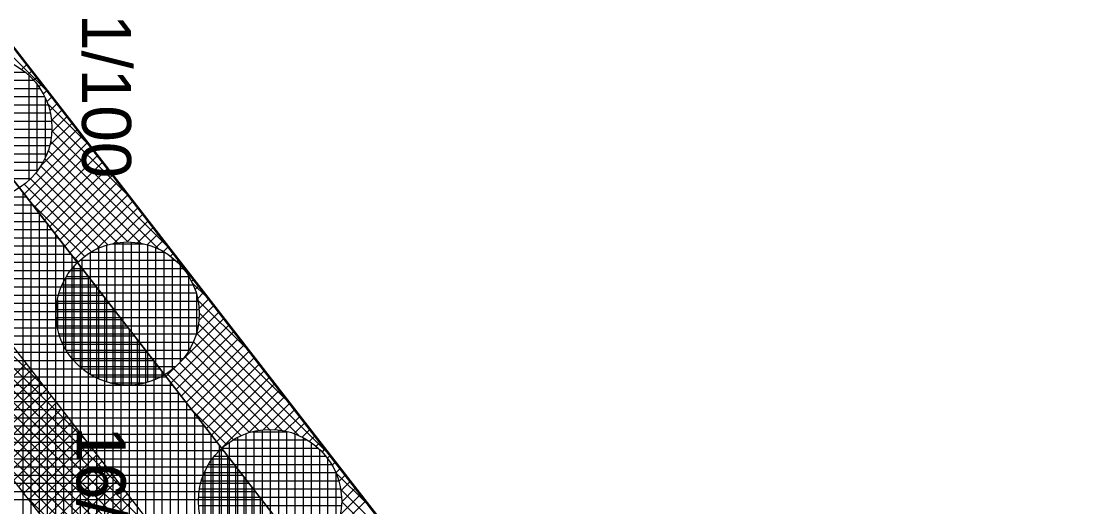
# Model space of a CAD drawing. Extents: x -565346 to -564154, y -1097386 to -1095620.
# Drawn here: x -564225.37 to -564199.2, y -1096192.68 to -1096180.82 of the extents above; entities that cross this region are included whole.
import ezdxf

# ---------------------------------------------------------------- set-up
doc = ezdxf.new("R2010")
doc.units = 0
for name, color, linetype in [('Vrstva 13', 7, 'Continuous'), ('Vrstva 40', 7, 'Continuous'), ('Vrstva 41', 7, 'Continuous'), ('Vrstva 42', 7, 'Continuous'), ('Vrstva 43', 7, 'Continuous'), ('Vrstva 44', 7, 'Continuous')]:
    doc.layers.add(name, color=color, linetype=linetype)

msp = doc.modelspace()

# ---------------------------------------------------------------- linework, layer by layer
at = {"layer": 'Vrstva 13'}
msp.add_line((-564239.15, -1096163.95), (-564208.11, -1096203.92), dxfattribs=at)
at = {"layer": 'Vrstva 41'}
msp.add_lwpolyline([(-564317.9, -1095918.68), (-564319.837, -1095918.359), (-564322.792, -1095953.471), (-564316.779, -1095990.732), (-564317.708, -1096006.365), (-564312.296, -1096047.478), (-564277.924, -1096113.563), (-564240.773, -1096165.119), (-564207.452, -1096208.029), (-564205.9, -1096206.84), (-564239.15, -1096163.95), (-564276.21, -1096112.52), (-564310.36, -1096046.86), (-564315.7, -1096006.29), (-564314.77, -1095990.63), (-564320.6, -1095954.5), (-564320.51, -1095950.21)], close=True, dxfattribs=at)
at = {"layer": 'Vrstva 42'}
for p, q in [((-564236.113, -1096178.46), (-564224.768, -1096189.805)), ((-564228.05, -1096179.226), (-564224.744, -1096182.532)), ((-564235.13, -1096179.726), (-564223.785, -1096191.071)), ((-564234.147, -1096180.992), (-564222.803, -1096192.336)), ((-564225.249, -1096181.881), (-564225.364, -1096181.996)), ((-564225.126, -1096182.04), (-564225.206, -1096182.121)), ((-564233.164, -1096182.258), (-564221.82, -1096193.602)), ((-564225.002, -1096182.2), (-564225.066, -1096182.263)), ((-564224.879, -1096182.359), (-564224.941, -1096182.421)), ((-564224.755, -1096182.518), (-564224.834, -1096182.597)), ((-564224.632, -1096182.678), (-564224.745, -1096182.791)), ((-564224.731, -1096182.829), (-564223.769, -1096183.791)), ((-564224.508, -1096182.837), (-564224.677, -1096183.006)), ((-564224.385, -1096182.996), (-564224.634, -1096183.245)), ((-564224.138, -1096183.315), (-564224.681, -1096183.859)), ((-564224.64, -1096183.202), (-564222.793, -1096185.049)), ((-564224.261, -1096183.156), (-564224.629, -1096183.524)), ((-564232.181, -1096183.524), (-564220.838, -1096194.867)), ((-564224.014, -1096183.474), (-564224.894, -1096184.354)), ((-564224.628, -1096183.497), (-564221.817, -1096186.308)), ((-564223.891, -1096183.634), (-564225.301, -1096185.044)), ((-564223.767, -1096183.793), (-564225.177, -1096185.203)), ((-564224.656, -1096183.752), (-564222.023, -1096186.385)), ((-564223.643, -1096183.952), (-564225.053, -1096185.362)), ((-564223.52, -1096184.112), (-564224.93, -1096185.521)), ((-564224.714, -1096183.976), (-564222.444, -1096186.247)), ((-564224.897, -1096184.359), (-564223.022, -1096186.234)), ((-564223.396, -1096184.271), (-564224.806, -1096185.681)), ((-564224.796, -1096184.178), (-564222.759, -1096186.215)), ((-564225.016, -1096184.524), (-564223.255, -1096186.284)), ((-564223.273, -1096184.43), (-564224.683, -1096185.84)), ((-564223.149, -1096184.59), (-564224.559, -1096185.999)), ((-564231.198, -1096184.79), (-564219.855, -1096196.132)), ((-564225.301, -1096184.804), (-564223.654, -1096186.451)), ((-564225.151, -1096184.672), (-564223.465, -1096186.357)), ((-564223.026, -1096184.749), (-564224.435, -1096186.158)), ((-564222.902, -1096184.908), (-564224.312, -1096186.318)), ((-564222.779, -1096185.068), (-564224.188, -1096186.477)), ((-564225.15, -1096185.238), (-564223.823, -1096186.565)), ((-564222.655, -1096185.227), (-564224.064, -1096186.636)), ((-564222.532, -1096185.386), (-564223.536, -1096186.391)), ((-564222.408, -1096185.546), (-564223.111, -1096186.248)), ((-564222.285, -1096185.705), (-564222.795, -1096186.215)), ((-564222.161, -1096185.864), (-564222.53, -1096186.233)), ((-564230.215, -1096186.055), (-564218.872, -1096197.398)), ((-564222.038, -1096186.023), (-564222.297, -1096186.283)), ((-564221.914, -1096186.183), (-564222.087, -1096186.356)), ((-564221.791, -1096186.342), (-564221.898, -1096186.449)), ((-564224.167, -1096186.503), (-564223.976, -1096186.695)), ((-564221.667, -1096186.501), (-564221.728, -1096186.562)), ((-564221.544, -1096186.661), (-564221.575, -1096186.692)), ((-564221.42, -1096186.82), (-564221.438, -1096186.838)), ((-564221.297, -1096186.979), (-564221.316, -1096186.999)), ((-564221.173, -1096187.139), (-564221.213, -1096187.178)), ((-564221.195, -1096187.213), (-564220.842, -1096187.566)), ((-564229.232, -1096187.321), (-564217.89, -1096198.663)), ((-564221.05, -1096187.298), (-564221.128, -1096187.376)), ((-564220.926, -1096187.457), (-564221.063, -1096187.595)), ((-564221.057, -1096187.634), (-564219.866, -1096188.824)), ((-564220.679, -1096187.776), (-564221.033, -1096188.13)), ((-564220.803, -1096187.617), (-564221.031, -1096187.845)), ((-564220.556, -1096187.935), (-564221.104, -1096188.484)), ((-564221.025, -1096187.949), (-564218.891, -1096190.083)), ((-564220.432, -1096188.095), (-564221.839, -1096189.502)), ((-564220.309, -1096188.254), (-564221.715, -1096189.661)), ((-564221.044, -1096188.212), (-564217.915, -1096191.341)), ((-564228.248, -1096188.587), (-564216.907, -1096199.929)), ((-564220.185, -1096188.413), (-564221.592, -1096189.82)), ((-564220.062, -1096188.573), (-564221.468, -1096189.979)), ((-564221.094, -1096188.445), (-564218.602, -1096190.937)), ((-564219.938, -1096188.732), (-564221.345, -1096190.139)), ((-564221.261, -1096188.844), (-564219.31, -1096190.795)), ((-564221.167, -1096188.655), (-564219.001, -1096190.821)), ((-564221.375, -1096189.013), (-564219.57, -1096190.818)), ((-564219.814, -1096188.891), (-564221.221, -1096190.298)), ((-564219.691, -1096189.051), (-564221.097, -1096190.457)), ((-564225.253, -1096189.18), (-564226.68, -1096190.607)), ((-564225.129, -1096189.34), (-564226.556, -1096190.767)), ((-564221.651, -1096189.303), (-564220.008, -1096190.946)), ((-564221.505, -1096189.166), (-564219.8, -1096190.871)), ((-564219.567, -1096189.21), (-564220.974, -1096190.616)), ((-564219.444, -1096189.369), (-564220.85, -1096190.775)), ((-564225.006, -1096189.499), (-564226.433, -1096190.926)), ((-564221.813, -1096189.424), (-564220.193, -1096191.044)), ((-564219.32, -1096189.529), (-564220.726, -1096190.935)), ((-564227.265, -1096189.853), (-564215.925, -1096201.194)), ((-564224.882, -1096189.658), (-564226.309, -1096191.085)), ((-564224.758, -1096189.817), (-564226.185, -1096191.244)), ((-564219.197, -1096189.688), (-564220.603, -1096191.094)), ((-564219.073, -1096189.847), (-564220.479, -1096191.253)), ((-564224.635, -1096189.977), (-564226.062, -1096191.403)), ((-564224.511, -1096190.136), (-564225.938, -1096191.563)), ((-564218.95, -1096190.007), (-564219.819, -1096190.876)), ((-564224.388, -1096190.295), (-564225.814, -1096191.722)), ((-564221.219, -1096190.3), (-564220.361, -1096191.159)), ((-564218.826, -1096190.166), (-564219.464, -1096190.803)), ((-564218.703, -1096190.325), (-564219.178, -1096190.8)), ((-564224.264, -1096190.454), (-564225.691, -1096191.881)), ((-564224.14, -1096190.613), (-564225.567, -1096192.04)), ((-564218.579, -1096190.485), (-564218.927, -1096190.833)), ((-564218.456, -1096190.644), (-564218.709, -1096190.897)), ((-564224.017, -1096190.773), (-564225.443, -1096192.199)), ((-564223.893, -1096190.932), (-564225.32, -1096192.359)), ((-564218.332, -1096190.803), (-564218.51, -1096190.981)), ((-564226.282, -1096191.119), (-564214.942, -1096202.459)), ((-564223.769, -1096191.091), (-564225.196, -1096192.518)), ((-564218.209, -1096190.963), (-564218.331, -1096191.085)), ((-564218.085, -1096191.122), (-564218.169, -1096191.206)), ((-564223.646, -1096191.25), (-564225.073, -1096192.677)), ((-564223.522, -1096191.409), (-564224.949, -1096192.836)), ((-564217.962, -1096191.281), (-564218.024, -1096191.343)), ((-564217.838, -1096191.441), (-564217.894, -1096191.496)), ((-564223.399, -1096191.569), (-564224.825, -1096192.995)), ((-564223.275, -1096191.728), (-564224.702, -1096193.155)), ((-564217.715, -1096191.6), (-564217.78, -1096191.665)), ((-564223.151, -1096191.887), (-564224.578, -1096193.314)), ((-564217.687, -1096191.852), (-564216.94, -1096192.6)), ((-564217.591, -1096191.759), (-564217.686, -1096191.855)), ((-564217.468, -1096191.919), (-564217.613, -1096192.064)), ((-564223.028, -1096192.046), (-564224.454, -1096193.473)), ((-564222.904, -1096192.206), (-564224.331, -1096193.632)), ((-564217.571, -1096192.251), (-564215.964, -1096193.858)), ((-564217.344, -1096192.078), (-564217.564, -1096192.298)), ((-564217.221, -1096192.237), (-564217.545, -1096192.562)), ((-564225.299, -1096192.385), (-564213.96, -1096203.725)), ((-564222.78, -1096192.365), (-564224.207, -1096193.791)), ((-564217.097, -1096192.397), (-564217.577, -1096192.877)), ((-564222.657, -1096192.524), (-564224.083, -1096193.951)), ((-564216.974, -1096192.556), (-564217.717, -1096193.299)), ((-564217.545, -1096192.56), (-564214.988, -1096195.117))]:
    msp.add_line(p, q, dxfattribs=at)
msp.add_lwpolyline([(-564322.318, -1095918.024), (-564324.311, -1095917.856), (-564327.322, -1095953.642), (-564321.3, -1095990.958), (-564322.226, -1096006.529), (-564316.652, -1096048.867), (-564298.213, -1096083.6), (-564281.777, -1096115.914), (-564244.285, -1096167.937), (-564211.109, -1096210.658), (-564209.483, -1096209.49), (-564242.801, -1096166.581), (-564280.063, -1096114.871), (-564296.384, -1096082.78), (-564314.716, -1096048.249), (-564320.218, -1096006.455), (-564319.291, -1095990.856), (-564325.309, -1095953.567)], close=True, dxfattribs=at)
at = {"layer": 'Vrstva 43'}
for p, q in [((-564234.114, -1096185.11), (-564225.249, -1096185.11)), ((-564225.33, -1096196.421), (-564225.33, -1096185.006)), ((-564233.959, -1096185.31), (-564225.094, -1096185.31)), ((-564225.13, -1096196.679), (-564225.13, -1096185.264)), ((-564233.803, -1096185.51), (-564224.939, -1096185.51)), ((-564233.648, -1096185.71), (-564224.783, -1096185.71)), ((-564224.93, -1096196.937), (-564224.93, -1096185.521)), ((-564233.493, -1096185.91), (-564224.628, -1096185.91)), ((-564224.73, -1096197.194), (-564224.73, -1096185.779)), ((-564233.337, -1096186.11), (-564224.473, -1096186.11)), ((-564224.53, -1096197.452), (-564224.53, -1096186.036)), ((-564233.182, -1096186.31), (-564224.318, -1096186.31)), ((-564224.33, -1096197.709), (-564224.33, -1096186.294)), ((-564233.027, -1096186.51), (-564224.162, -1096186.51)), ((-564232.872, -1096186.71), (-564224.007, -1096186.71)), ((-564224.13, -1096197.967), (-564224.13, -1096186.551)), ((-564232.716, -1096186.91), (-564223.852, -1096186.91)), ((-564223.93, -1096198.224), (-564223.93, -1096186.809)), ((-564232.561, -1096187.11), (-564223.696, -1096187.11)), ((-564223.73, -1096198.482), (-564223.73, -1096187.067)), ((-564232.406, -1096187.31), (-564223.541, -1096187.31)), ((-564232.25, -1096187.51), (-564223.386, -1096187.51)), ((-564223.53, -1096198.739), (-564223.53, -1096187.324)), ((-564232.095, -1096187.71), (-564223.23, -1096187.71)), ((-564223.33, -1096198.997), (-564223.33, -1096187.582)), ((-564231.94, -1096187.91), (-564223.075, -1096187.91)), ((-564223.13, -1096199.255), (-564223.13, -1096187.839)), ((-564231.784, -1096188.11), (-564222.92, -1096188.11)), ((-564231.629, -1096188.31), (-564222.764, -1096188.31)), ((-564222.93, -1096199.512), (-564222.93, -1096188.097)), ((-564231.474, -1096188.51), (-564222.609, -1096188.51)), ((-564222.73, -1096199.77), (-564222.73, -1096188.354)), ((-564231.318, -1096188.71), (-564222.454, -1096188.71)), ((-564222.53, -1096200.027), (-564222.53, -1096188.612)), ((-564231.163, -1096188.91), (-564222.299, -1096188.91)), ((-564231.008, -1096189.11), (-564222.143, -1096189.11)), ((-564222.33, -1096200.285), (-564222.33, -1096188.869)), ((-564230.852, -1096189.31), (-564221.988, -1096189.31)), ((-564222.13, -1096200.542), (-564222.13, -1096189.127)), ((-564230.697, -1096189.51), (-564221.833, -1096189.51)), ((-564221.93, -1096200.8), (-564221.93, -1096189.385)), ((-564230.542, -1096189.71), (-564221.677, -1096189.71)), ((-564221.73, -1096201.057), (-564221.73, -1096189.642)), ((-564221.53, -1096201.315), (-564221.53, -1096189.9)), ((-564230.387, -1096189.91), (-564221.522, -1096189.91)), ((-564230.231, -1096190.11), (-564221.367, -1096190.11)), ((-564221.33, -1096201.572), (-564221.33, -1096190.157)), ((-564230.076, -1096190.31), (-564221.211, -1096190.31)), ((-564221.13, -1096201.83), (-564221.13, -1096190.415)), ((-564229.921, -1096190.51), (-564221.056, -1096190.51)), ((-564220.93, -1096202.088), (-564220.93, -1096190.672)), ((-564229.765, -1096190.71), (-564220.901, -1096190.71)), ((-564229.61, -1096190.91), (-564220.745, -1096190.91)), ((-564220.73, -1096202.345), (-564220.73, -1096190.93)), ((-564229.455, -1096191.11), (-564220.59, -1096191.11)), ((-564220.53, -1096202.603), (-564220.53, -1096191.187)), ((-564229.299, -1096191.31), (-564220.435, -1096191.31)), ((-564220.33, -1096202.86), (-564220.33, -1096191.445)), ((-564229.144, -1096191.51), (-564220.28, -1096191.51)), ((-564228.989, -1096191.71), (-564220.124, -1096191.71)), ((-564220.13, -1096203.118), (-564220.13, -1096191.703)), ((-564228.833, -1096191.91), (-564219.969, -1096191.91)), ((-564219.93, -1096203.375), (-564219.93, -1096191.96)), ((-564228.678, -1096192.11), (-564219.814, -1096192.11)), ((-564219.73, -1096203.633), (-564219.73, -1096192.218)), ((-564228.523, -1096192.31), (-564219.658, -1096192.31)), ((-564228.367, -1096192.51), (-564219.503, -1096192.51)), ((-564219.53, -1096203.89), (-564219.53, -1096192.475))]:
    msp.add_line(p, q, dxfattribs=at)
msp.add_lwpolyline([(-564173.087, -1096301.985), (-564179.49, -1096264.63), (-564192.762, -1096228.697), (-564195.888, -1096224.348), (-564194.264, -1096223.181), (-564206.02, -1096206.88), (-564207.452, -1096208.029), (-564240.773, -1096165.119), (-564277.924, -1096113.563), (-564312.296, -1096047.478), (-564317.708, -1096006.365)], dxfattribs=at)
at = {"layer": 'Vrstva 44'}
for p, q in [((-564227.68, -1096182.26), (-564225.072, -1096182.26)), ((-564227.468, -1096182.06), (-564225.281, -1096182.06)), ((-564225.19, -1096182.14), (-564225.19, -1096184.712)), ((-564227.833, -1096182.46), (-564224.917, -1096182.46)), ((-564224.99, -1096182.359), (-564224.99, -1096184.493)), ((-564227.948, -1096182.66), (-564224.804, -1096182.66)), ((-564224.79, -1096182.688), (-564224.79, -1096184.164)), ((-564228.085, -1096183.06), (-564224.664, -1096183.06)), ((-564228.03, -1096182.86), (-564224.72, -1096182.86)), ((-564228.115, -1096183.26), (-564224.635, -1096183.26)), ((-564228.124, -1096183.46), (-564224.628, -1096183.46)), ((-564228.109, -1096183.66), (-564224.643, -1096183.66)), ((-564228.069, -1096183.86), (-564224.681, -1096183.86)), ((-564228.004, -1096184.06), (-564224.746, -1096184.06)), ((-564227.912, -1096184.26), (-564224.839, -1096184.26)), ((-564227.785, -1096184.46), (-564224.965, -1096184.46)), ((-564227.613, -1096184.66), (-564225.138, -1096184.66)), ((-564222.89, -1096186.219), (-564222.89, -1096189.708)), ((-564222.69, -1096186.218), (-564222.69, -1096189.711)), ((-564223.69, -1096186.474), (-564223.69, -1096189.454)), ((-564223.666, -1096186.46), (-564221.884, -1096186.46)), ((-564223.49, -1096186.369), (-564223.49, -1096189.559)), ((-564223.29, -1096186.294), (-564223.29, -1096189.636)), ((-564223.163, -1096186.26), (-564222.383, -1096186.26)), ((-564223.09, -1096186.243), (-564223.09, -1096189.684)), ((-564222.49, -1096186.239), (-564222.49, -1096189.691)), ((-564222.29, -1096186.284), (-564222.29, -1096189.644)), ((-564222.09, -1096186.354), (-564222.09, -1096189.573)), ((-564221.89, -1096186.456), (-564221.89, -1096189.473)), ((-564223.939, -1096186.66), (-564221.61, -1096186.66)), ((-564223.89, -1096186.618), (-564223.89, -1096189.311)), ((-564221.69, -1096186.592), (-564221.69, -1096189.336)), ((-564224.129, -1096186.86), (-564221.418, -1096186.86)), ((-564224.09, -1096186.811), (-564224.09, -1096189.117)), ((-564221.49, -1096186.778), (-564221.49, -1096189.152)), ((-564224.375, -1096187.26), (-564221.173, -1096187.26)), ((-564224.29, -1096187.091), (-564224.29, -1096188.838)), ((-564224.272, -1096187.06), (-564221.278, -1096187.06)), ((-564221.29, -1096187.041), (-564221.29, -1096188.89)), ((-564224.448, -1096187.46), (-564221.1, -1096187.46)), ((-564221.09, -1096187.497), (-564221.09, -1096188.436)), ((-564224.496, -1096187.66), (-564221.053, -1096187.66)), ((-564224.49, -1096187.629), (-564224.49, -1096188.299)), ((-564224.521, -1096187.86), (-564221.029, -1096187.86)), ((-564224.521, -1096188.06), (-564221.028, -1096188.06)), ((-564224.497, -1096188.26), (-564221.05, -1096188.26)), ((-564224.451, -1096188.46), (-564221.098, -1096188.46)), ((-564224.379, -1096188.66), (-564221.171, -1096188.66)), ((-564224.276, -1096188.86), (-564221.272, -1096188.86)), ((-564224.136, -1096189.06), (-564221.412, -1096189.06)), ((-564223.948, -1096189.26), (-564221.598, -1096189.26)), ((-564223.679, -1096189.46), (-564221.866, -1096189.46)), ((-564223.203, -1096189.66), (-564222.346, -1096189.66)), ((-564219.89, -1096190.901), (-564219.89, -1096194.189)), ((-564219.725, -1096190.85), (-564218.867, -1096190.85)), ((-564219.69, -1096190.842), (-564219.69, -1096194.249)), ((-564219.49, -1096190.807), (-564219.49, -1096194.283)), ((-564219.29, -1096190.796), (-564219.29, -1096194.293)), ((-564219.09, -1096190.807), (-564219.09, -1096194.281)), ((-564218.89, -1096190.844), (-564218.89, -1096194.246)), ((-564218.69, -1096190.905), (-564218.69, -1096194.187)), ((-564220.29, -1096191.108), (-564220.29, -1096193.982)), ((-564220.203, -1096191.05), (-564218.389, -1096191.05)), ((-564220.09, -1096190.987), (-564220.09, -1096194.103)), ((-564218.49, -1096190.992), (-564218.49, -1096194.097)), ((-564218.29, -1096191.114), (-564218.29, -1096193.975)), ((-564220.658, -1096191.45), (-564217.931, -1096191.45)), ((-564220.49, -1096191.267), (-564220.49, -1096193.822)), ((-564220.471, -1096191.25), (-564218.121, -1096191.25)), ((-564218.09, -1096191.277), (-564218.09, -1096193.812)), ((-564220.798, -1096191.65), (-564217.793, -1096191.65)), ((-564220.69, -1096191.49), (-564220.69, -1096193.598)), ((-564217.89, -1096191.505), (-564217.89, -1096193.588)), ((-564220.899, -1096191.85), (-564217.689, -1096191.85)), ((-564220.89, -1096191.828), (-564220.89, -1096193.265)), ((-564217.69, -1096191.847), (-564217.69, -1096193.238)), ((-564221.019, -1096192.25), (-564217.572, -1096192.25)), ((-564220.971, -1096192.05), (-564217.618, -1096192.05)), ((-564221.042, -1096192.45), (-564217.549, -1096192.45)), ((-564221.04, -1096192.65), (-564217.549, -1096192.65))]:
    msp.add_line(p, q, dxfattribs=at)
for centre in [(-564226.375, -1096183.425), (-564222.774, -1096187.964), (-564219.295, -1096192.545)]:
    msp.add_circle(centre, 1.75, dxfattribs=at)

# ---------------------------------------------------------------- texts
at = {"layer": 'Vrstva 40'}
for s, p in [('21/100', (-564223.89, -1096179.75)), ('16/100', (-564224.02, -1096190.72))]:
    msp.add_text(s, height=1.2, rotation=270, dxfattribs=at).set_placement(p)

doc.saveas('drawing.dxf')
